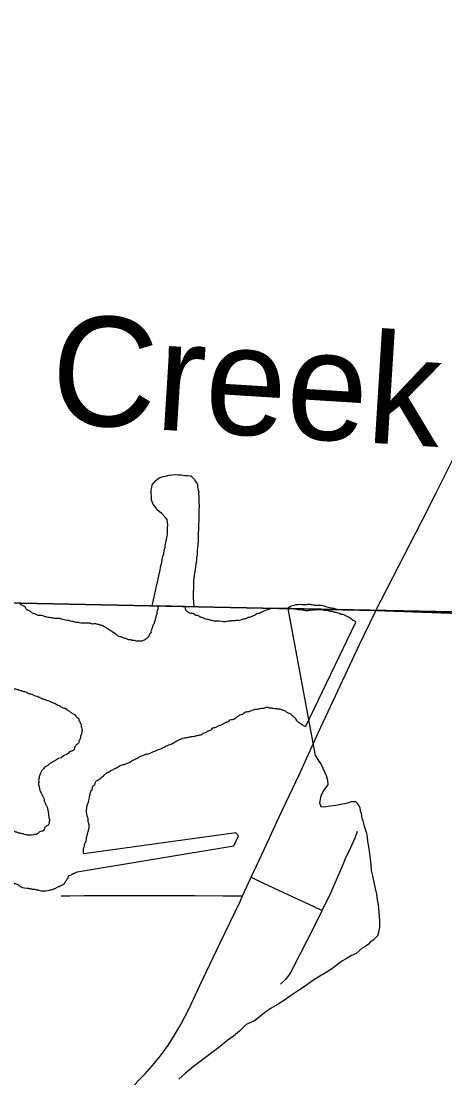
# Model space of a CAD drawing. Extents: x 2.4 to 73.1, y 4.5 to 25.6.
# Drawn here: x 33.7673 to 33.9507, y 19.874 to 20.3317 of the extents above; entities that cross this region are included whole.
import ezdxf

# ---------------------------------------------------------------- set-up
doc = ezdxf.new("R2010")
doc.units = 0
for name, color, linetype in [('GM_X_Major_River', 7, 'Continuous'), ('GM_X_Minor_Lake', 7, 'Continuous'), ('GM_X_Minor_River', 7, 'Continuous'), ('GM_X_Minor_River_Text', 7, 'Continuous'), ('GM_X_State_Route', 7, 'Continuous'), ('GM_X_Township_Road', 7, 'Continuous'), ('SH_Cut_Line', 7, 'Continuous')]:
    doc.layers.add(name, color=color, linetype=linetype)

msp = doc.modelspace()

# ---------------------------------------------------------------- linework, layer by layer
at = {"layer": 'GM_X_Major_River'}
for p, q in [((33.83832, 20.07822), (33.82663, 20.07846)), ((33.88437, 20.07729), (33.87569, 20.07746)), ((34.06432, 20.07347), (33.88268, 20.07732)), ((33.89053, 20.02629), (33.91222, 20.07141)), ((33.86021, 19.98015), (33.7944, 19.97103)), ((33.86132, 19.97879), (33.86021, 19.98015)), ((33.8593, 19.97447), (33.86132, 19.97879)), ((33.79157, 19.96325), (33.8593, 19.97447))]:
    msp.add_line(p, q, dxfattribs=at)
for points in [[(33.82407, 20.07853), (33.82566, 20.08557), (33.82591, 20.08727), (33.82634, 20.08878), (33.82678, 20.09067), (33.82702, 20.09237), (33.82745, 20.09388), (33.82768, 20.09501), (33.82791, 20.09634), (33.82813, 20.09728), (33.82836, 20.0986), (33.8286, 20.09993), (33.82901, 20.10106), (33.82925, 20.10257), (33.82967, 20.1037), (33.8297, 20.10465), (33.82993, 20.10597), (33.83038, 20.10805), (33.83061, 20.10918), (33.83064, 20.11032), (33.83067, 20.11127), (33.8307, 20.11222), (33.83075, 20.11355), (33.83059, 20.1147), (33.83044, 20.11585), (33.82952, 20.11702), (33.82824, 20.11839), (33.82712, 20.11919), (33.82601, 20.12018), (33.82547, 20.12115), (33.82437, 20.12252), (33.82402, 20.12348), (33.82367, 20.12444), (33.82371, 20.12577), (33.82357, 20.1273), (33.82361, 20.12863), (33.82384, 20.12976), (33.82407, 20.1309), (33.82565, 20.13275), (33.82702, 20.13384), (33.82875, 20.13454), (33.82971, 20.1347), (33.83143, 20.13503), (33.83258, 20.13518), (33.83392, 20.13532), (33.83525, 20.13528), (33.83639, 20.13524), (33.8381, 20.13499), (33.83924, 20.13496), (33.84075, 20.13472), (33.84223, 20.13334), (33.84277, 20.13237), (33.84369, 20.13119), (33.84365, 20.12986), (33.84399, 20.12871), (33.84415, 20.12775), (33.84412, 20.1268), (33.84428, 20.12585), (33.84424, 20.12471), (33.84419, 20.12319), (33.84433, 20.12166), (33.84427, 20.11976), (33.84421, 20.11786), (33.84414, 20.11558), (33.84407, 20.11349), (33.84401, 20.1114), (33.84396, 20.11007), (33.84393, 20.10912), (33.8439, 20.10798), (33.84385, 20.10646), (33.8438, 20.10494), (33.84357, 20.10381), (33.84352, 20.1021), (33.84348, 20.10077), (33.84324, 20.09925), (33.8432, 20.09811), (33.84296, 20.0966), (33.84273, 20.09527), (33.84247, 20.09319), (33.84224, 20.09187), (33.842, 20.09035), (33.84197, 20.0894), (33.84192, 20.08788), (33.84189, 20.08693), (33.84185, 20.08579), (33.84182, 20.08484), (33.84178, 20.08351), (33.84173, 20.08199), (33.84201, 20.07815)], [(33.88268, 20.07732), (33.89456, 20.01368), (33.89589, 20.01158), (33.89721, 20.00968), (33.8993, 20.00492), (33.89986, 20.00301), (33.90005, 20.00092), (33.8991, 19.9996)], [(33.8991, 19.9996), (33.89834, 19.99865), (33.897, 19.99618), (33.89642, 19.99314), (33.89699, 19.99162), (33.89832, 19.99142), (33.90117, 19.9918), (33.90346, 19.99217), (33.90555, 19.99254), (33.90745, 19.99292), (33.90916, 19.99329), (33.9103, 19.99367), (33.91202, 19.99366), (33.91315, 19.99252), (33.91391, 19.991), (33.9141, 19.98967), (33.91448, 19.98852), (33.91467, 19.98738), (33.91485, 19.98643), (33.91523, 19.98529), (33.91561, 19.98358), (33.91618, 19.98168), (33.91674, 19.97996), (33.91712, 19.97825), (33.91731, 19.97635), (33.91768, 19.97426), (33.91806, 19.97122), (33.91843, 19.96874), (33.91862, 19.96627), (33.91881, 19.9638), (33.91937, 19.96152), (33.91994, 19.95866), (33.9205, 19.956), (33.92107, 19.95353), (33.92144, 19.95106), (33.92182, 19.94916), (33.92201, 19.94744), (33.92238, 19.94231), (33.92238, 19.94098), (33.92237, 19.94003), (33.92237, 19.93908), (33.92218, 19.93794), (33.9218, 19.93642), (33.92161, 19.93547), (33.92046, 19.93433), (33.91951, 19.93358), (33.91837, 19.93282), (33.91761, 19.93187), (33.91646, 19.93111), (33.91494, 19.93017), (33.91361, 19.92903), (33.91227, 19.9279), (33.91037, 19.92695), (33.90847, 19.92582), (33.90637, 19.92468), (33.90428, 19.92317), (33.90238, 19.92165), (33.90009, 19.92014), (33.89667, 19.91806), (33.89343, 19.91598), (33.89019, 19.91371), (33.88696, 19.91163), (33.88391, 19.90954), (33.88124, 19.90765), (33.87858, 19.90595), (33.87553, 19.90425), (33.87268, 19.90216), (33.87039, 19.90027), (33.8683, 19.89876), (33.86468, 19.89706), (33.86183, 19.89421), (33.85916, 19.89213), (33.8563, 19.89005), (33.85345, 19.88759), (33.85059, 19.8855), (33.84183, 19.87888), (33.83841, 19.87604), (33.83555, 19.87338)]]:
    msp.add_lwpolyline(points, dxfattribs=at)
for points in [[(33.76734, 20.0789), (33.76678, 20.07929), (33.7666, 20.07967)], [(33.82663, 20.07846), (33.82662, 20.07822), (33.82641, 20.07747), (33.8264, 20.0769), (33.8262, 20.07633), (33.82598, 20.07539), (33.82597, 20.07482), (33.82576, 20.07425), (33.82555, 20.07331), (33.82534, 20.07274), (33.82533, 20.07217), (33.82493, 20.07161), (33.82492, 20.07104), (33.82471, 20.07048), (33.82432, 20.06992), (33.82411, 20.06916), (33.8237, 20.06804), (33.82349, 20.06728), (33.82348, 20.06671), (33.82289, 20.06616), (33.82248, 20.06503), (33.8219, 20.06447), (33.82016, 20.06338), (33.81958, 20.06321), (33.81901, 20.06322), (33.81674, 20.06328), (33.81617, 20.06349), (33.81541, 20.06351), (33.81485, 20.06372), (33.81428, 20.06373), (33.81352, 20.06394), (33.81296, 20.06415), (33.81145, 20.06457), (33.8107, 20.06497), (33.80956, 20.06519), (33.809, 20.06559), (33.80844, 20.06598), (33.80583, 20.06777), (33.80433, 20.06876), (33.8034, 20.06935), (33.80284, 20.06975), (33.80227, 20.06995), (33.80152, 20.07016), (33.80095, 20.07037), (33.80038, 20.07039), (33.79963, 20.0706), (33.79773, 20.07065), (33.79716, 20.07086), (33.79507, 20.07091), (33.7945, 20.07093), (33.79317, 20.07097), (33.79204, 20.07119), (33.79147, 20.0712), (33.79071, 20.07141), (33.78863, 20.07185), (33.78788, 20.07206), (33.78523, 20.07251), (33.7841, 20.07293), (33.78239, 20.07297), (33.78088, 20.0732), (33.77917, 20.07344), (33.77804, 20.07366), (33.77672, 20.07408), (33.77539, 20.07431), (33.77463, 20.07433), (33.77407, 20.07453), (33.77332, 20.07493), (33.77219, 20.07534), (33.77163, 20.07574), (33.77088, 20.07614), (33.76994, 20.07674), (33.76938, 20.07713), (33.76921, 20.07771), (33.76846, 20.0783), (33.76734, 20.0789)], [(33.87569, 20.07746), (33.87449, 20.07691), (33.87392, 20.07673), (33.87296, 20.07638), (33.87238, 20.0762), (33.8718, 20.07584), (33.87123, 20.07566), (33.87045, 20.07512), (33.86969, 20.07514), (33.86873, 20.07459), (33.8668, 20.0737), (33.86623, 20.07352), (33.86547, 20.07335), (33.86489, 20.07299), (33.86336, 20.07265), (33.86221, 20.0723), (33.86125, 20.07214), (33.86068, 20.07215), (33.85973, 20.07199), (33.85859, 20.07202), (33.85801, 20.07185), (33.85725, 20.07187), (33.85668, 20.07169), (33.85307, 20.07179), (33.85231, 20.07181), (33.85079, 20.07185), (33.85004, 20.07206), (33.84947, 20.07208), (33.84833, 20.07249), (33.84777, 20.07251), (33.84664, 20.07292), (33.84589, 20.07332), (33.84513, 20.07353), (33.84457, 20.07374), (33.84401, 20.07413), (33.84344, 20.07434), (33.84287, 20.07435), (33.84213, 20.07494), (33.84137, 20.07515), (33.8408, 20.07517), (33.83967, 20.07558), (33.83893, 20.07617), (33.83839, 20.07752), (33.83841, 20.07809), (33.83832, 20.07822)], [(33.91222, 20.07141), (33.91124, 20.07209), (33.91068, 20.0723), (33.91012, 20.07288), (33.90956, 20.07328), (33.909, 20.07349), (33.90844, 20.07388), (33.90787, 20.07409), (33.90731, 20.07448), (33.90675, 20.07469), (33.90618, 20.0747), (33.90561, 20.07491), (33.90448, 20.07532), (33.90373, 20.07553), (33.90316, 20.07555), (33.90203, 20.07596), (33.90146, 20.07597), (33.9007, 20.07619), (33.89938, 20.07641), (33.89862, 20.07643), (33.89786, 20.07664), (33.89521, 20.07672), (33.89444, 20.07674), (33.89387, 20.07656), (33.89254, 20.0766), (33.89197, 20.07643), (33.88969, 20.07649), (33.88893, 20.0767), (33.88703, 20.07675), (33.88647, 20.07696), (33.88571, 20.07698), (33.88514, 20.07718), (33.88457, 20.0772), (33.88437, 20.07729)], [(33.67918, 20.04349), (33.68011, 20.04289), (33.68067, 20.0423), (33.68123, 20.04191), (33.68217, 20.0415), (33.68273, 20.04111), (33.68329, 20.0409), (33.68423, 20.04031), (33.68517, 20.0399), (33.68592, 20.03969), (33.68667, 20.0391), (33.68761, 20.03888), (33.68836, 20.03848), (33.68987, 20.03806), (33.69062, 20.03766), (33.69119, 20.03745), (33.69175, 20.03725), (33.69232, 20.03704), (33.6942, 20.03623), (33.69476, 20.03583), (33.69589, 20.03542), (33.69645, 20.03503), (33.69796, 20.03461), (33.69889, 20.03401), (33.69983, 20.03379), (33.70059, 20.03339), (33.7021, 20.03297), (33.70266, 20.03277), (33.70436, 20.03215), (33.70587, 20.03173), (33.70719, 20.03169), (33.70795, 20.03148), (33.7108, 20.0314), (33.71137, 20.03158), (33.71214, 20.03174), (33.7129, 20.03191), (33.71424, 20.03226), (33.71501, 20.03243), (33.71578, 20.03279), (33.71673, 20.03295), (33.7177, 20.03368), (33.71866, 20.03385), (33.71923, 20.03421), (33.72019, 20.03457), (33.72116, 20.0353), (33.72212, 20.03565), (33.7227, 20.03602), (33.72367, 20.03675), (33.72482, 20.0371), (33.7254, 20.03746), (33.72637, 20.03801), (33.72714, 20.03856), (33.72887, 20.03927), (33.72964, 20.03982), (33.73099, 20.04054), (33.7312, 20.0413), (33.73254, 20.04164), (33.73562, 20.04308), (33.73619, 20.04306), (33.73849, 20.04376), (33.73945, 20.04411), (33.74078, 20.04427), (33.74155, 20.04444), (33.74346, 20.04476), (33.74422, 20.04474), (33.74536, 20.0449), (33.7467, 20.04506), (33.74784, 20.04521), (33.75221, 20.04509), (33.75315, 20.04488), (33.75391, 20.04467), (33.75485, 20.04445), (33.7558, 20.04442), (33.75656, 20.04421), (33.7575, 20.044), (33.75977, 20.04337), (33.76166, 20.04293), (33.76223, 20.04292), (33.76412, 20.04249), (33.76488, 20.04247), (33.76563, 20.04225), (33.7662, 20.04205), (33.76695, 20.04184), (33.76771, 20.04163), (33.76827, 20.04142), (33.76941, 20.0412), (33.77015, 20.04061), (33.77185, 20.04018), (33.77298, 20.03958), (33.77411, 20.03936), (33.77486, 20.03896), (33.77542, 20.03875), (33.77617, 20.03835), (33.77674, 20.03815), (33.7775, 20.03794), (33.77825, 20.03754), (33.77919, 20.03732)], [(33.77919, 20.03732), (33.7805, 20.03671), (33.78163, 20.0363), (33.78313, 20.0355), (33.78389, 20.03529), (33.78519, 20.0343), (33.78633, 20.03408), (33.78707, 20.03349), (33.78763, 20.03309), (33.7882, 20.03289), (33.78875, 20.0323), (33.78931, 20.03191), (33.79006, 20.03151), (33.79062, 20.03111), (33.79117, 20.03034), (33.79173, 20.02994), (33.79229, 20.02954), (33.79228, 20.02898), (33.79265, 20.0284), (33.79282, 20.02782), (33.79319, 20.02724), (33.79317, 20.02667), (33.79334, 20.02571), (33.79369, 20.02456), (33.79348, 20.02381), (33.79346, 20.02305), (33.79306, 20.0223), (33.79304, 20.02173), (33.79283, 20.02097), (33.79263, 20.02041), (33.79223, 20.01985), (33.79222, 20.01928), (33.79183, 20.01872), (33.79125, 20.01836), (33.79046, 20.01724), (33.79024, 20.0161), (33.78927, 20.01556), (33.78851, 20.01539), (33.78773, 20.01465), (33.78695, 20.0141), (33.78542, 20.01338), (33.78464, 20.01265), (33.78349, 20.0123), (33.78194, 20.01139), (33.78117, 20.01103), (33.7804, 20.01048), (33.77963, 20.01012), (33.77865, 20.0092), (33.77789, 20.00884), (33.7773, 20.00828), (33.77671, 20.00754), (33.77613, 20.00699), (33.77572, 20.00605), (33.77511, 20.00435), (33.77509, 20.00378), (33.77489, 20.00322), (33.77487, 20.00246), (33.77485, 20.0017), (33.77483, 20.00094), (33.775, 20.00036), (33.77535, 19.99883), (33.77552, 19.99826), (33.77588, 19.99749), (33.77625, 19.99691), (33.77642, 19.99633), (33.77679, 19.99575), (33.77749, 19.99345), (33.77785, 19.99268), (33.77802, 19.99211), (33.77839, 19.99152), (33.77874, 19.99037), (33.77891, 19.98961), (33.77907, 19.98865), (33.77906, 19.98808), (33.77924, 19.98751), (33.77922, 19.98694), (33.7794, 19.98636), (33.77935, 19.98465), (33.77894, 19.98352), (33.77836, 19.98316), (33.77739, 19.98224), (33.77698, 19.98111), (33.77525, 19.98058), (33.77467, 19.98003), (33.7739, 19.97948), (33.77333, 19.9795), (33.77256, 19.97933), (33.76876, 19.97943), (33.7682, 19.97964), (33.76725, 19.97985), (33.76631, 19.98007), (33.76574, 19.98027), (33.76499, 19.98049), (33.76442, 19.98069), (33.76386, 19.98109), (33.76292, 19.9813), (33.76161, 19.9821)], [(33.80404, 20.00584), (33.80481, 20.00639), (33.80539, 20.00656), (33.80616, 20.00711), (33.80693, 20.00747), (33.80751, 20.00783), (33.80828, 20.00819), (33.81021, 20.00928), (33.81193, 20.0098), (33.8154, 20.01142), (33.81675, 20.01214), (33.8179, 20.01268), (33.81867, 20.01323), (33.81925, 20.01341), (33.82021, 20.01376), (33.82079, 20.01412), (33.82174, 20.01429), (33.82308, 20.01463), (33.82424, 20.01517), (33.8252, 20.01552), (33.82635, 20.01606), (33.82827, 20.01677), (33.82962, 20.01749), (33.83058, 20.01804), (33.83173, 20.01839), (33.83463, 20.02002), (33.83578, 20.02056), (33.83674, 20.02091), (33.83789, 20.02126), (33.83866, 20.02143), (33.8398, 20.02159), (33.84056, 20.02176), (33.84152, 20.02192), (33.84266, 20.02208), (33.84324, 20.02225), (33.844, 20.02242), (33.84534, 20.02277), (33.84612, 20.02331), (33.84708, 20.02367), (33.84765, 20.02384), (33.84842, 20.02439), (33.84958, 20.02474), (33.85016, 20.02548), (33.85131, 20.02583), (33.85266, 20.02656), (33.854, 20.0269), (33.85516, 20.02763), (33.85632, 20.02817), (33.85689, 20.02834), (33.85767, 20.02908), (33.85882, 20.02924), (33.86074, 20.03033), (33.86248, 20.03142), (33.86306, 20.03159), (33.86364, 20.03196), (33.86441, 20.03251), (33.86537, 20.03267), (33.86767, 20.03337), (33.86862, 20.03372), (33.86938, 20.0337), (33.87015, 20.03387), (33.87091, 20.03404), (33.87168, 20.03421), (33.87225, 20.03419), (33.8734, 20.03454), (33.87416, 20.03452), (33.87472, 20.03431), (33.87586, 20.03428), (33.87643, 20.03408), (33.87757, 20.03405), (33.87813, 20.03384), (33.87927, 20.03381), (33.87984, 20.0336), (33.88153, 20.03299), (33.88265, 20.0322), (33.88378, 20.03179), (33.88434, 20.0312), (33.8849, 20.0308), (33.88601, 20.02963), (33.88656, 20.02886), (33.88711, 20.02827), (33.88767, 20.02788), (33.88935, 20.02669), (33.89048, 20.02628), (33.89053, 20.02629)], [(33.7944, 19.97103), (33.79447, 19.97378), (33.79467, 19.97435), (33.79469, 19.97492), (33.79551, 19.97718), (33.79552, 19.97775), (33.79573, 19.9785), (33.79593, 19.97907), (33.79595, 19.97964), (33.79636, 19.98077), (33.79646, 19.98456), (33.79629, 19.98533), (33.79631, 19.98609), (33.79613, 19.98666), (33.7963, 19.99312), (33.7965, 19.99369), (33.79652, 19.99426), (33.79693, 19.99539), (33.79694, 19.99596), (33.79715, 19.99671), (33.79716, 19.99728), (33.79796, 19.99878), (33.79817, 19.99935), (33.79818, 19.99992), (33.79858, 20.00066), (33.79916, 20.00103), (33.79937, 20.00179), (33.79997, 20.00272), (33.80093, 20.00326), (33.80171, 20.00381), (33.80229, 20.00437), (33.80287, 20.00473), (33.80346, 20.00547), (33.80404, 20.00584)], [(33.78512, 19.95769), (33.78608, 19.95823), (33.78629, 19.9588), (33.78708, 19.95992), (33.78767, 19.96066), (33.78807, 19.9616), (33.78903, 19.96196), (33.7898, 19.9625), (33.79038, 19.96268), (33.79153, 19.96322), (33.79157, 19.96325)], [(33.71252, 19.94352), (33.71248, 19.94181), (33.713, 19.94009), (33.71356, 19.9395), (33.71431, 19.9391), (33.71487, 19.93871), (33.7158, 19.93792), (33.71636, 19.93752), (33.71691, 19.93694), (33.71803, 19.93615), (33.71859, 19.93575), (33.71916, 19.93555), (33.71972, 19.93515), (33.72086, 19.93512), (33.72142, 19.93491), (33.72257, 19.93526), (33.72297, 19.93582), (33.72354, 19.936), (33.72413, 19.93655), (33.72529, 19.93728), (33.72627, 19.93858), (33.72723, 19.93894), (33.72782, 19.93987), (33.72861, 19.94099), (33.72919, 19.94116), (33.72958, 19.94172), (33.7296, 19.94229), (33.73017, 19.94247), (33.73057, 19.94303), (33.73078, 19.94397), (33.73194, 19.94451), (33.73215, 19.94527), (33.73332, 19.94637), (33.73428, 19.94692), (33.73486, 19.94728), (33.73506, 19.94785), (33.73565, 19.9484), (33.7368, 19.94894), (33.73758, 19.94949), (33.73778, 19.95005), (33.73835, 19.95004), (33.73893, 19.9504), (33.73951, 19.95096), (33.74029, 19.95151), (33.74087, 19.95187), (33.74107, 19.95244), (33.74243, 19.95335), (33.74301, 19.95371), (33.74359, 19.95427), (33.74456, 19.955), (33.74514, 19.95536), (33.74592, 19.9561), (33.7465, 19.95647), (33.74708, 19.95702), (33.74785, 19.95738), (33.74862, 19.95755), (33.75016, 19.95827), (33.75131, 19.95862), (33.75207, 19.95879), (33.75322, 19.95914), (33.75399, 19.95931), (33.75514, 19.95965), (33.75571, 19.95983), (33.75628, 19.95981), (33.75686, 19.95999), (33.75743, 19.95997), (33.758, 19.96015), (33.75857, 19.96013), (33.75914, 19.9603), (33.75971, 19.96029), (33.76085, 19.95988), (33.76159, 19.95948), (33.76385, 19.95865), (33.76441, 19.95826), (33.76498, 19.95805), (33.76573, 19.95784), (33.76629, 19.95745), (33.76968, 19.95621), (33.77025, 19.9562), (33.77082, 19.95599), (33.77139, 19.95598), (33.77195, 19.95577), (33.77252, 19.95575), (33.77309, 19.95574), (33.77366, 19.95553), (33.77423, 19.95552), (33.77479, 19.95531), (33.77897, 19.9552), (33.77974, 19.95537), (33.78031, 19.95554), (33.78088, 19.95553), (33.78146, 19.95589), (33.78203, 19.95606), (33.78319, 19.95679), (33.78377, 19.95697), (33.78454, 19.95733), (33.78512, 19.95769)]]:
    msp.add_spline(points, degree=3, dxfattribs=at)
at = {"layer": 'GM_X_Minor_Lake'}
msp.add_lwpolyline([(33.82407, 20.07853), (33.82566, 20.08557), (33.82591, 20.08727), (33.82634, 20.08878), (33.82678, 20.09067), (33.82702, 20.09237), (33.82745, 20.09388), (33.82768, 20.09501), (33.82791, 20.09634), (33.82813, 20.09728), (33.82836, 20.0986), (33.8286, 20.09993), (33.82901, 20.10106), (33.82925, 20.10257), (33.82967, 20.1037), (33.8297, 20.10465), (33.82993, 20.10597), (33.83038, 20.10805), (33.83061, 20.10918), (33.83064, 20.11032), (33.83067, 20.11127), (33.8307, 20.11222), (33.83075, 20.11355), (33.83059, 20.1147), (33.83044, 20.11585), (33.82952, 20.11702), (33.82824, 20.11839), (33.82712, 20.11919), (33.82601, 20.12018), (33.82547, 20.12115), (33.82437, 20.12252), (33.82402, 20.12348), (33.82367, 20.12444), (33.82371, 20.12577), (33.82357, 20.1273), (33.82361, 20.12863), (33.82384, 20.12976), (33.82407, 20.1309), (33.82565, 20.13275), (33.82702, 20.13384), (33.82875, 20.13454), (33.82971, 20.1347), (33.83143, 20.13503), (33.83258, 20.13518), (33.83392, 20.13532), (33.83525, 20.13528), (33.83639, 20.13524), (33.8381, 20.13499), (33.83924, 20.13496), (33.84075, 20.13472), (33.84223, 20.13334), (33.84277, 20.13237), (33.84369, 20.13119), (33.84365, 20.12986), (33.84399, 20.12871), (33.84415, 20.12775), (33.84412, 20.1268), (33.84428, 20.12585), (33.84424, 20.12471), (33.84419, 20.12319), (33.84433, 20.12166), (33.84427, 20.11976), (33.84421, 20.11786), (33.84414, 20.11558), (33.84407, 20.11349), (33.84401, 20.1114), (33.84396, 20.11007), (33.84393, 20.10912), (33.8439, 20.10798), (33.84385, 20.10646), (33.8438, 20.10494), (33.84357, 20.10381), (33.84352, 20.1021), (33.84348, 20.10077), (33.84324, 20.09925), (33.8432, 20.09811), (33.84296, 20.0966), (33.84273, 20.09527), (33.84247, 20.09319), (33.84224, 20.09187), (33.842, 20.09035), (33.84197, 20.0894), (33.84192, 20.08788), (33.84189, 20.08693), (33.84185, 20.08579), (33.84182, 20.08484), (33.84178, 20.08351), (33.84173, 20.08199), (33.84201, 20.07815)], dxfattribs=at)
at = {"layer": 'GM_X_Minor_River'}
msp.add_lwpolyline([(33.90407, 20.07689), (33.97691, 20.07544)], dxfattribs=at)
msp.add_spline([(33.90407, 20.07689), (33.90295, 20.07724), (33.90163, 20.07747), (33.9003, 20.07769), (33.89842, 20.07831), (33.89709, 20.07854), (33.89557, 20.07858), (33.89368, 20.07882), (33.89216, 20.07905), (33.89045, 20.07891), (33.88874, 20.07896), (33.88531, 20.07867), (33.88319, 20.07777), (33.88267, 20.07733)], degree=3, dxfattribs=at)
at = {"layer": 'GM_X_State_Route'}
for points in [[(33.92077, 20.07612), (33.94098, 20.11541), (33.94697, 20.12735), (33.95407, 20.14153)], [(33.81331, 19.86796), (33.82092, 19.87576), (33.82508, 19.88041), (33.82801, 19.88406), (33.83075, 19.88786), (33.83329, 19.8918), (33.83643, 19.89718), (33.84, 19.90411), (33.84465, 19.91395), (33.85329, 19.93221), (33.86204, 19.95041), (33.86315, 19.95279), (33.86691, 19.96087), (33.87254, 19.97294), (33.87905, 19.98705), (33.88767, 20.00532), (33.89608, 20.02369), (33.91381, 20.0617), (33.92061, 20.07578), (33.92077, 20.07612)]]:
    msp.add_lwpolyline(points, dxfattribs=at)
at = {"layer": 'GM_X_Township_Road'}
for points in [[(33.89762, 19.94651), (33.90131, 19.95411), (33.90563, 19.96411), (33.90683, 19.96691), (33.90746, 19.96826), (33.90806, 19.96968), (33.90871, 19.97104), (33.91002, 19.9738), (33.91185, 19.978), (33.91296, 19.98086)], [(33.86691, 19.96087), (33.87033, 19.95927), (33.88681, 19.95158), (33.89367, 19.94836), (33.89762, 19.94651)], [(33.78459, 19.9528), (33.78837, 19.95286), (33.79449, 19.95303), (33.80839, 19.95297), (33.84238, 19.953), (33.85474, 19.95285), (33.86049, 19.95281), (33.86315, 19.95279)], [(33.87952, 19.91461), (33.88181, 19.91674), (33.88282, 19.91793), (33.88371, 19.91922), (33.88527, 19.92192), (33.89448, 19.94004), (33.89762, 19.94651)]]:
    msp.add_lwpolyline(points, dxfattribs=at)
at = {"layer": 'SH_Cut_Line'}
for points in [[(34.08332, 20.07065), (33.92065, 20.07639), (33.49484, 20.08526), (33.49584, 20.10632), (33.49609, 20.1149), (33.49663, 20.13044), (33.4967, 20.14133), (33.49667, 20.14519), (33.49663, 20.1491), (33.49649, 20.15843), (33.49641, 20.16154), (33.49646, 20.17243), (33.49678, 20.1911), (33.49719, 20.21133), (33.49765, 20.22376), (33.4994, 20.25483), (33.49987, 20.26727), (33.50054, 20.29527), (33.50096, 20.30459), (33.50146, 20.31079), (33.50261, 20.32006), (33.50328, 20.32625), (33.50361, 20.33246)], [(33.50361, 20.33246), (33.50328, 20.32625), (33.50261, 20.32006), (33.50146, 20.31079), (33.50096, 20.30459), (33.50054, 20.29527), (33.49987, 20.26727), (33.4994, 20.25483), (33.49765, 20.22376), (33.49719, 20.21133), (33.49678, 20.1911), (33.49646, 20.17243), (33.49641, 20.16154), (33.49649, 20.15843), (33.49663, 20.1491), (33.49667, 20.14519), (33.4967, 20.14133), (33.49663, 20.13044), (33.49609, 20.1149), (33.49584, 20.10632), (33.49484, 20.08526), (33.92065, 20.07639), (34.08332, 20.07065)]]:
    msp.add_lwpolyline(points, dxfattribs=at)

# ---------------------------------------------------------------- texts
at = {"layer": 'GM_X_Minor_River_Text'}
msp.add_text('Creek', height=0.047371, rotation=356.423, dxfattribs=at).set_placement((33.77912, 20.15781))

doc.saveas('drawing.dxf')
